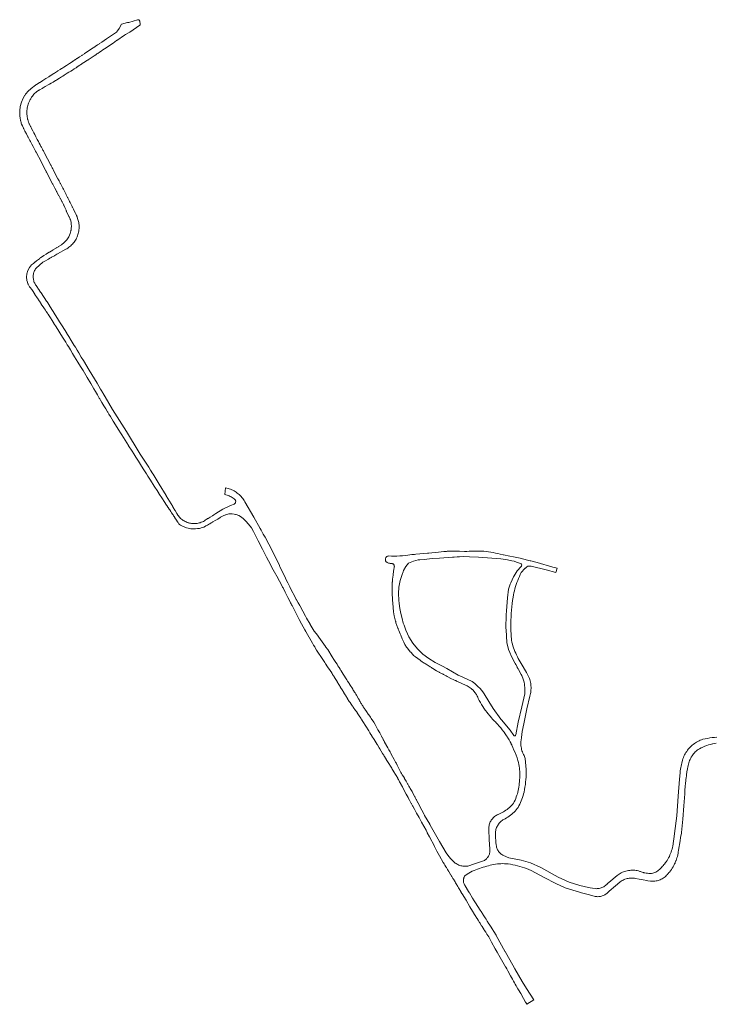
# Model space of a CAD drawing. Extents: x 148869 to 161638, y 453607 to 469810.
# Tile 594 of 656: x 153243 to 153479, y 466282 to 466617. Entities that reach past the tile are written whole.
import ezdxf

# ---------------------------------------------------------------- set-up
doc = ezdxf.new("R2010")
doc.units = 0
doc.layers.add('B-RO-VH-VERHARDING_FUNDERING_ZAND-GV', color=251, linetype='CONTINUOUS', lineweight=18)

msp = doc.modelspace()

# ---------------------------------------------------------------- linework, layer by layer
at = {"layer": 'B-RO-VH-VERHARDING_FUNDERING_ZAND-GV', "flags": 128}
msp.add_lwpolyline([(153479.71, 466372.73), (153478.91, 466372.66), (153478.11, 466372.57), (153477.31, 466372.46), (153476.52, 466372.33), (153475.72, 466372.18), (153474.93, 466372.02), (153474.49, 466371.86), (153474.06, 466371.68), (153473.64, 466371.49), (153473.22, 466371.28), (153472.81, 466371.05), (153472.42, 466370.8), (153472.03, 466370.54), (153471.65, 466370.26), (153471.29, 466369.96), (153470.94, 466369.65), (153470.61, 466369.32), (153470.29, 466368.98), (153469.98, 466368.63), (153469.69, 466368.26), (153469.42, 466367.88), (153469.16, 466367.49), (153468.92, 466367.09), (153468.7, 466366.68), (153468.49, 466366.26), (153468.31, 466365.83), (153468.14, 466365.39), (153467.99, 466364.95), (153467.79, 466363.94), (153467.69, 466363.44), (153467.36, 466361.8), (153467.24, 466361.24), (153467.18, 466360.91), (153467.16, 466360.73), (153467.06, 466359.46), (153466.98, 466358.43), (153466.51, 466352.61), (153466.06, 466346.01), (153465.31, 466339.99), (153465.29, 466339.88), (153464.66, 466335.68), (153464.55, 466335.16), (153464.43, 466334.65), (153464.29, 466334.14), (153464.12, 466333.64), (153463.94, 466333.15), (153463.74, 466332.66), (153463.52, 466332.18), (153463.28, 466331.71), (153463.02, 466331.25), (153462.75, 466330.8), (153462.45, 466330.37), (153462.14, 466329.94), (153462.13, 466329.92), (153461.82, 466329.53), (153461.59, 466329.26), (153461.48, 466329.13), (153461.2, 466328.84), (153461.12, 466328.74), (153460.9, 466328.45), (153460.66, 466328.18), (153460.41, 466327.92), (153460.14, 466327.67), (153459.87, 466327.44), (153459.57, 466327.23), (153459.27, 466327.04), (153458.95, 466326.86), (153458.63, 466326.7), (153458.3, 466326.57), (153457.96, 466326.45), (153457.51, 466326.41), (153457.05, 466326.4), (153456.59, 466326.41), (153456.14, 466326.44), (153455.68, 466326.49), (153455.6, 466326.5), (153455.23, 466326.56), (153454.88, 466326.64), (153454.78, 466326.66), (153454.33, 466326.77), (153453.9, 466326.91), (153453.67, 466326.99), (153453.47, 466327.06), (153453.04, 466327.24), (153452.62, 466327.33), (153452.19, 466327.39), (153451.76, 466327.44), (153451.33, 466327.47), (153450.9, 466327.47), (153450.47, 466327.46), (153450.04, 466327.42), (153449.61, 466327.36), (153449.18, 466327.28), (153448.76, 466327.18), (153448.35, 466327.07), (153447.94, 466326.92), (153447.54, 466326.77), (153447.14, 466326.59), (153445.79, 466325.64), (153442.99, 466323.29), (153442.52, 466322.91), (153442.29, 466322.67), (153442.04, 466322.45), (153441.78, 466322.24), (153441.5, 466322.05), (153441.21, 466321.88), (153440.92, 466321.72), (153440.61, 466321.59), (153440.3, 466321.47), (153439.98, 466321.38), (153439.65, 466321.3), (153439.33, 466321.24), (153438.99, 466321.21), (153438.66, 466321.2), (153438.33, 466321.21), (153437.34, 466321.34), (153436.6, 466321.44), (153436.03, 466321.57), (153433.04, 466322.25), (153429.5, 466323.38), (153425.75, 466325.09), (153419.77, 466328.44), (153416.27, 466330), (153413.09, 466330.92), (153408.89, 466331.74), (153407.14, 466332.51), (153406.86, 466332.65), (153406.59, 466332.81), (153406.34, 466332.99), (153406.09, 466333.2), (153405.86, 466333.41), (153405.65, 466333.65), (153405.46, 466333.89), (153405.28, 466334.15), (153405.12, 466334.43), (153404.99, 466334.71), (153404.87, 466335), (153404.78, 466335.3), (153404.73, 466335.65), (153404.66, 466336.08), (153404.57, 466336.86), (153404.49, 466337.65), (153404.43, 466338.43), (153404.39, 466339.21), (153404.38, 466340), (153404.38, 466340.09), (153404.39, 466340.34), (153404.43, 466340.68), (153404.49, 466341.01), (153404.57, 466341.34), (153404.67, 466341.67), (153404.79, 466341.99), (153404.92, 466342.3), (153405.08, 466342.6), (153405.26, 466342.89), (153405.45, 466343.17), (153405.66, 466343.44), (153405.88, 466343.7), (153406.12, 466343.94), (153406.38, 466344.16), (153406.65, 466344.37), (153406.93, 466344.57), (153407.22, 466344.74), (153407.7, 466344.98), (153408.17, 466345.25), (153408.63, 466345.53), (153409.07, 466345.83), (153409.5, 466346.15), (153409.92, 466346.49), (153410.32, 466346.84), (153410.7, 466347.22), (153411.07, 466347.6), (153411.42, 466348.01), (153411.76, 466348.43), (153412.07, 466348.86), (153412.38, 466349.4), (153412.66, 466349.96), (153412.93, 466350.52), (153413.18, 466351.09), (153413.41, 466351.67), (153413.61, 466352.26), (153413.8, 466352.85), (153413.97, 466353.45), (153414.11, 466354.06), (153414.28, 466354.9), (153414.43, 466355.75), (153414.56, 466356.6), (153414.66, 466357.46), (153414.75, 466358.32), (153414.81, 466359.18), (153414.85, 466360.04), (153414.87, 466360.9), (153414.86, 466361.76), (153414.46, 466365.44), (153414.38, 466365.8), (153414.26, 466366.16), (153414.11, 466366.5), (153413.9, 466366.89), (153413.72, 466367.29), (153413.55, 466367.7), (153413.41, 466368.12), (153413.29, 466368.54), (153413.19, 466368.97), (153413.12, 466369.4), (153413.06, 466369.84), (153413.03, 466370.28), (153413.02, 466370.72), (153413.03, 466371.16), (153413.11, 466371.77), (153413.11, 466371.83), (153413.2, 466372.55), (153413.21, 466372.59), (153413.21, 466372.65), (153413.46, 466374.64), (153414.01, 466377.24), (153414.97, 466381.84), (153415.09, 466382.37), (153415.1, 466382.42), (153416.08, 466386.67), (153416.09, 466386.71), (153416.29, 466387.55), (153416.37, 466387.98), (153416.41, 466388.25), (153416.42, 466388.32), (153416.42, 466388.36), (153416.43, 466388.41), (153416.43, 466388.45), (153416.47, 466388.85), (153416.49, 466389.29), (153416.49, 466389.72), (153416.47, 466390.16), (153416.43, 466390.6), (153416.37, 466391.03), (153416.29, 466391.46), (153416.18, 466391.89), (153416.06, 466392.31), (153415.92, 466392.72), (153414.9, 466394.75), (153413.18, 466397.77), (153412.5, 466398.96), (153412.16, 466399.53), (153411.84, 466400.11), (153411.55, 466400.71), (153411.27, 466401.31), (153411, 466401.91), (153410.76, 466402.53), (153410.54, 466403.16), (153410.34, 466403.79), (153410.16, 466404.42), (153410, 466405.07), (153409.86, 466405.71), (153409.65, 466409.22), (153409.63, 466410.34), (153409.62, 466411.46), (153409.64, 466412.58), (153409.68, 466413.7), (153409.74, 466414.81), (153409.82, 466415.93), (153409.93, 466417.04), (153410.06, 466418.16), (153410.2, 466419.27), (153410.38, 466420.37), (153410.51, 466421.09), (153410.65, 466421.81), (153410.82, 466422.53), (153411.01, 466423.24), (153411.21, 466423.95), (153411.43, 466424.65), (153411.68, 466425.34), (153411.94, 466426.03), (153412.22, 466426.71), (153412.51, 466427.38), (153412.83, 466428.05), (153413.16, 466428.7), (153413.35, 466428.92), (153413.39, 466428.96), (153414.16, 466429.84), (153414.54, 466430.21), (153414.58, 466430.25), (153414.71, 466430.38), (153415.03, 466430.62), (153415.36, 466430.84), (153415.71, 466430.93), (153416.02, 466430.94), (153416.51, 466430.91), (153421.61, 466429.68), (153424.89, 466428.78), (153425.35, 466430.18), (153423.89, 466430.57), (153418.57, 466432.13), (153416.46, 466432.67), (153416.17, 466432.74), (153415.69, 466432.86), (153415.29, 466432.97), (153412.75, 466433.61), (153410.54, 466434.06), (153409.27, 466434.31), (153407.07, 466434.76), (153406.98, 466434.78), (153405.99, 466434.98), (153405.21, 466435.18), (153404.43, 466435.37), (153403.64, 466435.53), (153402.85, 466435.67), (153402.05, 466435.79), (153401.25, 466435.88), (153400.45, 466435.96), (153399.96, 466435.98), (153399.82, 466435.99), (153399.64, 466436), (153398.83, 466436.03), (153397.17, 466435.97), (153395.5, 466435.94), (153394.66, 466435.93), (153394.51, 466435.93), (153393.84, 466435.93), (153392.17, 466435.95), (153391.82, 466435.96), (153391.81, 466435.96), (153391.28, 466435.99), (153390.39, 466436.01), (153389.49, 466436), (153388.6, 466435.98), (153387.94, 466435.94), (153387.7, 466435.93), (153386.81, 466435.86), (153385.92, 466435.77), (153385.03, 466435.66), (153384.15, 466435.52), (153382.78, 466435.44), (153381.7, 466435.37), (153381.67, 466435.36), (153381.62, 466435.36), (153381.41, 466435.35), (153381.26, 466435.33), (153380.05, 466435.24), (153378.68, 466435.11), (153377.32, 466434.97), (153376.8, 466434.91), (153375.95, 466434.81), (153374.59, 466434.64), (153373.67, 466434.53), (153372.74, 466434.43), (153371.82, 466434.37), (153370.89, 466434.33), (153369.95, 466434.31), (153369.02, 466434.32), (153368.09, 466434.36), (153367.93, 466434.35), (153367.77, 466434.31), (153367.62, 466434.25), (153367.48, 466434.17), (153367.35, 466434.07), (153367.24, 466433.96), (153367.14, 466433.83), (153367.06, 466433.69), (153366.99, 466433.54), (153366.95, 466433.39), (153366.94, 466433.22), (153366.94, 466433.06), (153366.96, 466432.9), (153367.01, 466432.75), (153367.08, 466432.6), (153367.16, 466432.46), (153367.27, 466432.34), (153367.39, 466432.23), (153367.52, 466432.14), (153367.78, 466432.02), (153368.04, 466431.93), (153368.31, 466431.86), (153368.59, 466431.81), (153368.87, 466431.78), (153369.15, 466431.77), (153369.29, 466431.75), (153369.42, 466431.71), (153369.55, 466431.65), (153369.67, 466431.57), (153369.77, 466431.47), (153369.86, 466431.36), (153369.92, 466431.24), (153369.97, 466431.1), (153369.99, 466430.96), (153370, 466430.82), (153369.98, 466430.68), (153369.94, 466430.55), (153369.79, 466429.6), (153369.74, 466429.25), (153369.73, 466429.19), (153369.56, 466427.94), (153369.55, 466427.82), (153369.4, 466426.46), (153369.35, 466425.9), (153369.34, 466425.82), (153369.32, 466425.57), (153369.31, 466425.49), (153369.28, 466425.09), (153369.26, 466424.12), (153369.26, 466423.52), (153369.26, 466423.45), (153369.26, 466423.37), (153369.26, 466423.16), (153369.27, 466422.19), (153369.29, 466421.32), (153369.3, 466421.23), (153369.3, 466421.02), (153369.34, 466420.27), (153369.39, 466419.3), (153369.46, 466418.34), (153369.73, 466415.34), (153369.96, 466413.99), (153370.42, 466412.17), (153370.45, 466412.02), (153370.49, 466411.85), (153370.56, 466411.61), (153371.2, 466409.85), (153371.25, 466409.71), (153371.32, 466409.5), (153371.41, 466409.26), (153371.51, 466408.97), (153371.98, 466407.87), (153372.05, 466407.69), (153372.16, 466407.45), (153372.71, 466406.15), (153372.96, 466405.54), (153373.07, 466405.28), (153373.2, 466404.99), (153373.62, 466404.28), (153374.15, 466403.38), (153374.35, 466403.06), (153374.81, 466402.5), (153375.43, 466401.74), (153375.56, 466401.59), (153376.28, 466400.85), (153376.57, 466400.55), (153377.17, 466400.1), (153377.97, 466399.49), (153378.76, 466398.89), (153379.1, 466398.63), (153379.37, 466398.43), (153379.97, 466398.05), (153380.3, 466397.85), (153380.57, 466397.67), (153380.82, 466397.52), (153381.8, 466396.9), (153382.03, 466396.76), (153382.19, 466396.66), (153382.36, 466396.55), (153382.58, 466396.41), (153382.77, 466396.29), (153382.91, 466396.21), (153383.04, 466396.12), (153384.34, 466395.3), (153385.23, 466394.84), (153385.41, 466394.74), (153385.61, 466394.64), (153386.24, 466394.3), (153386.27, 466394.28), (153386.4, 466394.22), (153386.57, 466394.13), (153386.77, 466394.03), (153386.97, 466393.92), (153387.22, 466393.79), (153387.4, 466393.69), (153387.68, 466393.54), (153387.99, 466393.38), (153389.46, 466392.61), (153390.04, 466392.34), (153390.24, 466392.24), (153390.43, 466392.16), (153390.65, 466392.05), (153390.87, 466391.95), (153391.13, 466391.83), (153391.9, 466391.47), (153392.32, 466391.27), (153392.7, 466391.09), (153394.38, 466390.31), (153394.75, 466390.14), (153395.12, 466389.94), (153395.47, 466389.73), (153395.81, 466389.49), (153396.14, 466389.24), (153396.35, 466389.06), (153396.46, 466388.98), (153396.54, 466388.9), (153396.76, 466388.69), (153397.04, 466388.39), (153397.23, 466388.16), (153397.31, 466388.08), (153397.56, 466387.75), (153397.75, 466387.47), (153397.79, 466387.41), (153397.91, 466387.2), (153398, 466387.05), (153398.04, 466386.97), (153398.2, 466386.69), (153398.2, 466386.68), (153398.37, 466386.31), (153398.52, 466385.93), (153398.88, 466385.23), (153399.26, 466384.55), (153399.65, 466383.87), (153400.06, 466383.21), (153400.49, 466382.55), (153400.93, 466381.91), (153401.09, 466381.7), (153401.4, 466381.28), (153401.47, 466381.2), (153401.88, 466380.66), (153401.99, 466380.53), (153402.38, 466380.06), (153402.48, 466379.94), (153402.65, 466379.75), (153402.89, 466379.47), (153402.93, 466379.42), (153403.03, 466379.31), (153403.42, 466378.89), (153403.96, 466378.33), (153404.47, 466377.79), (153404.51, 466377.76), (153404.53, 466377.73), (153405.09, 466377.12), (153405.63, 466376.5), (153406.17, 466375.87), (153406.68, 466375.22), (153407.19, 466374.56), (153407.25, 466374.48), (153407.28, 466374.44), (153407.31, 466374.4), (153407.68, 466373.9), (153408.15, 466373.22), (153408.51, 466372.69), (153408.53, 466372.66), (153408.54, 466372.65), (153408.54, 466372.64), (153408.55, 466372.62), (153408.61, 466372.53), (153409.06, 466371.84), (153409.39, 466371.18), (153409.49, 466370.98), (153409.53, 466370.89), (153409.56, 466370.81), (153409.58, 466370.78), (153409.58, 466370.77), (153409.59, 466370.76), (153409.64, 466370.64), (153409.68, 466370.57), (153409.71, 466370.5), (153409.74, 466370.44), (153409.78, 466370.35), (153409.81, 466370.29), (153409.9, 466370.11), (153409.96, 466369.96), (153410.3, 466369.23), (153410.68, 466368.35), (153411.05, 466367.47), (153411.4, 466366.57), (153411.73, 466365.67), (153412.05, 466364.77), (153412.21, 466364.13), (153412.34, 466363.49), (153412.45, 466362.84), (153412.54, 466362.19), (153412.57, 466361.92), (153412.61, 466361.53), (153412.63, 466361.23), (153412.65, 466360.88), (153412.68, 466360.22), (153412.68, 466359.56), (153412.65, 466358.9), (153412.61, 466358.24), (153412.54, 466357.59), (153412.45, 466356.93), (153412.4, 466356.35), (153412.33, 466355.78), (153412.23, 466355.2), (153412.12, 466354.63), (153411.99, 466354.06), (153411.94, 466353.9), (153411.83, 466353.5), (153411.66, 466352.95), (153411.47, 466352.4), (153411.27, 466351.85), (153411.04, 466351.31), (153410.79, 466350.79), (153410.53, 466350.27), (153410.2, 466349.88), (153410.19, 466349.87), (153409.86, 466349.51), (153409.5, 466349.15), (153409.13, 466348.8), (153408.74, 466348.47), (153408.35, 466348.15), (153407.93, 466347.85), (153407.51, 466347.57), (153407.08, 466347.3), (153406.65, 466347.07), (153406.63, 466347.06), (153406.18, 466346.83), (153405.71, 466346.62), (153405.29, 466346.44), (153405.24, 466346.42), (153404.94, 466346.28), (153404.65, 466346.11), (153404.36, 466345.92), (153404.1, 466345.72), (153403.84, 466345.5), (153403.6, 466345.26), (153403.37, 466345.01), (153403.16, 466344.75), (153402.97, 466344.47), (153402.8, 466344.18), (153402.64, 466343.88), (153402.51, 466343.57), (153402.39, 466343.26), (153402.29, 466342.93), (153402.22, 466342.61), (153402.17, 466342.27), (153402.13, 466341.94), (153402.12, 466341.6), (153402.13, 466341.27), (153402.22, 466337.92), (153402.44, 466334.65), (153402.47, 466334.37), (153402.48, 466334.09), (153402.47, 466333.81), (153402.45, 466333.53), (153402.39, 466333.25), (153402.32, 466332.98), (153402.23, 466332.71), (153402.12, 466332.45), (153401.99, 466332.2), (153401.84, 466331.96), (153401.72, 466331.8), (153401.68, 466331.73), (153401.49, 466331.52), (153401.3, 466331.32), (153401.08, 466331.13), (153400.86, 466330.97), (153400.62, 466330.81), (153396.28, 466329.28), (153395.96, 466329.16), (153395.63, 466329.05), (153395.3, 466328.97), (153394.97, 466328.9), (153394.63, 466328.86), (153394.29, 466328.83), (153393.95, 466328.83), (153393.6, 466328.84), (153393.26, 466328.88), (153392.92, 466328.94), (153392.59, 466329.02), (153392.26, 466329.12), (153391.94, 466329.24), (153391.63, 466329.38), (153391.32, 466329.53), (153391.02, 466329.71), (153390.74, 466329.9), (153390.47, 466330.11), (153389.07, 466331.45), (153388.22, 466332.59), (153387.64, 466333.36), (153385.38, 466337.23), (153384.46, 466338.82), (153382.17, 466342.85), (153382.14, 466342.9), (153382.1, 466342.97), (153382.06, 466343.05), (153382.02, 466343.11), (153380.31, 466346.13), (153380.16, 466346.39), (153379.98, 466346.71), (153378.7, 466349.13), (153378.07, 466350.35), (153378.01, 466350.45), (153377.53, 466351.37), (153377.47, 466351.49), (153377.11, 466352.16), (153377.06, 466352.26), (153377.03, 466352.33), (153376.96, 466352.45), (153376.08, 466354.12), (153376.04, 466354.21), (153375.4, 466355.31), (153375.3, 466355.48), (153375.23, 466355.6), (153375.2, 466355.66), (153375.17, 466355.7), (153375.17, 466355.7), (153375.14, 466355.76), (153375.09, 466355.84), (153375.05, 466355.9), (153374.95, 466356.07), (153374.56, 466356.76), (153374.48, 466356.9), (153374.08, 466357.58), (153374.01, 466357.71), (153373.58, 466358.44), (153373.51, 466358.56), (153373.41, 466358.73), (153373.07, 466359.32), (153372.7, 466359.94), (153372.43, 466360.41), (153372.24, 466360.73), (153371.65, 466361.88), (153371.32, 466362.53), (153370.98, 466363.19), (153370.92, 466363.32), (153370.89, 466363.36), (153370.81, 466363.51), (153370.68, 466363.77), (153370.65, 466363.83), (153370.62, 466363.9), (153370.58, 466363.96), (153370.5, 466364.12), (153370.44, 466364.24), (153369.98, 466365.14), (153368.95, 466367), (153368.81, 466367.26), (153368.69, 466367.48), (153368.56, 466367.71), (153368.36, 466368.07), (153368.17, 466368.42), (153367.92, 466368.86), (153367.82, 466369.06), (153366.7, 466371.08), (153366.62, 466371.22), (153366.59, 466371.29), (153366.58, 466371.31), (153366.56, 466371.34), (153366.42, 466371.59), (153366.41, 466371.61), (153366.39, 466371.64), (153366.36, 466371.71), (153366.26, 466371.88), (153366.17, 466372.05), (153366.16, 466372.06), (153366.11, 466372.15), (153366.06, 466372.25), (153365.93, 466372.48), (153365.81, 466372.7), (153365.77, 466372.77), (153365.6, 466373.08), (153365.01, 466374.18), (153364.82, 466374.54), (153364.54, 466375.06), (153364.44, 466375.26), (153363.49, 466377.03), (153363.07, 466377.83), (153362.16, 466379.12), (153361.87, 466379.52), (153361.66, 466379.82), (153361.51, 466380.03), (153361.32, 466380.3), (153361.12, 466380.59), (153360.51, 466381.46), (153359.92, 466382.3), (153359.81, 466382.45), (153359.66, 466382.66), (153359.5, 466382.88), (153359.38, 466383.09), (153359.23, 466383.35), (153359.07, 466383.62), (153358.83, 466384.05), (153358.65, 466384.35), (153358.37, 466384.83), (153358.29, 466384.98), (153358.2, 466385.13), (153358.08, 466385.33), (153357.99, 466385.49), (153357.84, 466385.74), (153357.1, 466387.03), (153356.93, 466387.31), (153356.65, 466387.79), (153356.64, 466387.8), (153356.48, 466388.06), (153356.16, 466388.57), (153356.04, 466388.76), (153355.84, 466389.09), (153355.8, 466389.14), (153355.73, 466389.26), (153355.53, 466389.58), (153355.21, 466390.08), (153355, 466390.41), (153354.66, 466390.95), (153354.47, 466391.25), (153354.11, 466391.82), (153353.99, 466392.01), (153353.86, 466392.21), (153352.62, 466394.18), (153352.61, 466394.2), (153352.29, 466394.7), (153351.95, 466395.24), (153351.83, 466395.42), (153351.71, 466395.62), (153351.55, 466395.86), (153351.2, 466396.41), (153351.11, 466396.55), (153350.83, 466397), (153350.5, 466397.53), (153350.43, 466397.64), (153350.18, 466398.02), (153350.1, 466398.15), (153349.68, 466398.81), (153349.46, 466399.15), (153348.91, 466400.02), (153347.34, 466402.51), (153346.62, 466403.5), (153346.58, 466403.55), (153346.56, 466403.58), (153346.54, 466403.61), (153344.84, 466405.96), (153343.48, 466407.84), (153343.4, 466407.95), (153342.77, 466408.81), (153341.42, 466411.09), (153341.36, 466411.19), (153340.18, 466413.17), (153339.73, 466413.93), (153337.92, 466417.27), (153337.82, 466417.46), (153337.29, 466418.45), (153336.75, 466419.44), (153336.66, 466419.6), (153336.14, 466420.57), (153334.92, 466422.82), (153334.42, 466423.87), (153333.87, 466425.01), (153333.79, 466425.18), (153333.04, 466426.73), (153332.99, 466426.84), (153331.09, 466430.78), (153330.95, 466431.06), (153330.89, 466431.18), (153328.36, 466436.31), (153328.3, 466436.42), (153327.33, 466438.38), (153326.03, 466440.72), (153325.42, 466441.81), (153324.67, 466443.14), (153324.33, 466443.76), (153322.21, 466447.55), (153319.17, 466452.83), (153318.94, 466453.21), (153318.7, 466453.58), (153318.44, 466453.93), (153318.17, 466454.27), (153317.88, 466454.6), (153317.57, 466454.91), (153317.25, 466455.22), (153316.92, 466455.5), (153316.57, 466455.77), (153316.21, 466456.03), (153315.85, 466456.26), (153315.47, 466456.48), (153315.08, 466456.69), (153314.68, 466456.87), (153314.27, 466457.03), (153313.86, 466457.18), (153313.44, 466457.31), (153313.02, 466457.42), (153312.59, 466457.51), (153312.35, 466455.24), (153312.73, 466455.16), (153313.11, 466455.07), (153313.48, 466454.95), (153313.85, 466454.8), (153314.2, 466454.64), (153314.55, 466454.46), (153314.88, 466454.26), (153315.2, 466454.04), (153315.51, 466453.8), (153315.81, 466453.55), (153315.89, 466453.42), (153315.96, 466453.29), (153316.01, 466453.15), (153316.04, 466453), (153316.05, 466452.85), (153316.03, 466452.71), (153315.99, 466452.56), (153315.94, 466452.42), (153315.86, 466452.29), (153315.77, 466452.17), (153315.66, 466452.07), (153315.54, 466451.99), (153314.33, 466451.5), (153311.64, 466450.23), (153309.34, 466448.81), (153308.66, 466448.39), (153308.11, 466448.04), (153307.4, 466447.61), (153306.68, 466447.16), (153306.5, 466447.05), (153306.32, 466446.94), (153306.28, 466446.91), (153306.02, 466446.71), (153305.71, 466446.49), (153305.39, 466446.29), (153305.06, 466446.11), (153304.71, 466445.95), (153304.36, 466445.81), (153304.01, 466445.68), (153303.65, 466445.58), (153303.28, 466445.5), (153302.9, 466445.43), (153302.53, 466445.39), (153302.15, 466445.37), (153301.78, 466445.37), (153301.4, 466445.39), (153301.02, 466445.43), (153300.65, 466445.49), (153300.28, 466445.57), (153300.06, 466445.63), (153299.92, 466445.67), (153299.56, 466445.79), (153299.21, 466445.93), (153298.87, 466446.09), (153298.54, 466446.27), (153298.21, 466446.46), (153297.95, 466446.64), (153297.9, 466446.68), (153297.6, 466446.91), (153297.31, 466447.15), (153297.04, 466447.41), (153296.78, 466447.69), (153296.54, 466447.98), (153296.32, 466448.28), (153295.99, 466448.83), (153295.42, 466449.79), (153295.33, 466449.95), (153294.8, 466450.84), (153294.75, 466450.93), (153294.7, 466451.01), (153294.62, 466451.16), (153292.43, 466454.87), (153292.41, 466454.9), (153290.07, 466458.74), (153287.99, 466462.14), (153287.92, 466462.25), (153287.11, 466463.5), (153286.45, 466464.52), (153283.58, 466468.96), (153283.21, 466469.55), (153278.86, 466476.68), (153274.13, 466484.16), (153271.62, 466488.48), (153270.96, 466489.61), (153270.83, 466489.84), (153270.3, 466490.74), (153270.08, 466491.13), (153268.89, 466493.11), (153266.26, 466497.56), (153264.26, 466500.85), (153264.25, 466500.87), (153263.55, 466502.02), (153262.7, 466503.43), (153262.14, 466504.37), (153261.52, 466505.4), (153261.17, 466505.98), (153260.13, 466507.64), (153259.27, 466509.02), (153258.64, 466510.03), (153258.62, 466510.06), (153258.6, 466510.1), (153257, 466512.66), (153256.13, 466514.03), (153255.47, 466515.09), (153254.68, 466516.35), (153253.93, 466517.53), (153252.74, 466519.42), (153252.67, 466519.53), (153251.9, 466520.75), (153251.82, 466520.88), (153251.7, 466521.08), (153249.86, 466523.83), (153249.7, 466524.07), (153249.23, 466524.76), (153249.21, 466524.8), (153249.17, 466524.86), (153249.02, 466525.09), (153248.39, 466526.02), (153248.2, 466526.31), (153248.01, 466526.57), (153247.84, 466526.84), (153247.69, 466527.12), (153247.56, 466527.41), (153247.45, 466527.71), (153247.35, 466528.01), (153247.28, 466528.32), (153247.23, 466528.63), (153247.19, 466528.95), (153247.18, 466529.26), (153247.19, 466529.58), (153247.22, 466529.9), (153247.27, 466530.21), (153247.34, 466530.52), (153247.43, 466530.83), (153247.54, 466531.12), (153247.67, 466531.41), (153247.81, 466531.7), (153247.98, 466531.97), (153248.16, 466532.23), (153250.48, 466534.28), (153251.14, 466534.66), (153251.35, 466534.78), (153252.15, 466535.23), (153252.34, 466535.34), (153252.84, 466535.62), (153253.29, 466535.88), (153253.46, 466535.97), (153254.37, 466536.49), (153254.59, 466536.61), (153255.21, 466536.96), (153255.45, 466537.1), (153258.24, 466538.68), (153258.6, 466538.88), (153258.95, 466539.1), (153259.29, 466539.34), (153259.62, 466539.59), (153259.94, 466539.86), (153260.24, 466540.15), (153260.53, 466540.44), (153260.8, 466540.76), (153261.06, 466541.08), (153261.31, 466541.42), (153261.53, 466541.77), (153261.74, 466542.13), (153261.93, 466542.5), (153262.1, 466542.87), (153262.26, 466543.26), (153262.39, 466543.65), (153262.51, 466544.05), (153262.6, 466544.46), (153262.68, 466544.86), (153262.74, 466545.28), (153262.77, 466545.69), (153262.79, 466546.11), (153262.79, 466546.52), (153262.76, 466546.94), (153262.72, 466547.35), (153262.65, 466547.76), (153262.57, 466548.17), (153262.28, 466549.09), (153262.09, 466549.68), (153262.04, 466549.85), (153261.98, 466550.04), (153261.97, 466550.09), (153261.94, 466550.19), (153261.67, 466550.72), (153261.54, 466550.97), (153260.94, 466552.16), (153260.86, 466552.32), (153260.54, 466552.97), (153260.51, 466553.03), (153260.48, 466553.09), (153260.4, 466553.25), (153259.75, 466554.54), (153259.71, 466554.62), (153259.57, 466554.89), (153259.41, 466555.22), (153259.06, 466555.91), (153258.95, 466556.13), (153258.87, 466556.29), (153258.51, 466557), (153258.41, 466557.21), (153258.35, 466557.33), (153258, 466558.02), (153257.9, 466558.22), (153257.47, 466559.08), (153257.27, 466559.48), (153257.18, 466559.64), (153256.83, 466560.34), (153256.8, 466560.41), (153256.48, 466561.01), (153256.4, 466561.17), (153256.06, 466561.81), (153255.99, 466561.93), (153255.79, 466562.32), (153255.7, 466562.49), (153255.6, 466562.68), (153254.14, 466565.47), (153254.05, 466565.64), (153253.85, 466566.02), (153253.79, 466566.13), (153253.73, 466566.26), (153253.65, 466566.39), (153253.31, 466567.04), (153253.27, 466567.13), (153253.19, 466567.27), (153250.92, 466571.58), (153250.79, 466571.85), (153250.63, 466572.14), (153250.49, 466572.41), (153250.39, 466572.59), (153250.3, 466572.76), (153249.99, 466573.36), (153249.82, 466573.69), (153249.54, 466574.23), (153249.23, 466574.81), (153248.93, 466575.39), (153248.58, 466576.06), (153248.12, 466576.93), (153247.69, 466577.76), (153247.43, 466578.26), (153247.39, 466578.33), (153247.03, 466579.02), (153246.66, 466579.72), (153246.59, 466579.86), (153246.33, 466580.35), (153246.26, 466580.49), (153246.16, 466580.68), (153245.89, 466581.19), (153245.82, 466581.36), (153245.72, 466581.59), (153245.57, 466582), (153245.55, 466582.05), (153245.47, 466582.29), (153245.43, 466582.41), (153245.32, 466582.84), (153245.29, 466582.98), (153245.26, 466583.07), (153245.24, 466583.18), (153245.22, 466583.26), (153245.14, 466583.69), (153245.09, 466584.13), (153245.05, 466584.56), (153245.04, 466585), (153245.04, 466585.44), (153245.07, 466585.87), (153245.11, 466586.31), (153245.18, 466586.74), (153245.27, 466587.17), (153245.37, 466587.59), (153245.5, 466588.01), (153245.64, 466588.42), (153245.8, 466588.83), (153245.99, 466589.23), (153246.19, 466589.62), (153246.25, 466589.72), (153246.29, 466589.79), (153246.34, 466589.88), (153246.41, 466589.99), (153246.64, 466590.36), (153246.89, 466590.72), (153247.16, 466591.07), (153247.45, 466591.4), (153247.75, 466591.72), (153248.06, 466592.02), (153248.39, 466592.31), (153248.99, 466592.66), (153249.14, 466592.75), (153249.24, 466592.81), (153249.34, 466592.86), (153249.49, 466592.95), (153250.21, 466593.37), (153250.39, 466593.47), (153250.57, 466593.58), (153251.27, 466593.99), (153251.46, 466594.1), (153252.31, 466594.6), (153252.67, 466594.81), (153253.31, 466595.18), (153253.5, 466595.29), (153253.73, 466595.42), (153253.92, 466595.53), (153254.82, 466596.06), (153255.11, 466596.22), (153255.52, 466596.49), (153256.14, 466596.88), (153256.84, 466597.32), (153257.21, 466597.55), (153257.76, 466597.9), (153258.75, 466598.53), (153259.35, 466598.9), (153259.94, 466599.28), (153260.51, 466599.64), (153261.13, 466600.03), (153261.39, 466600.19), (153261.76, 466600.44), (153261.89, 466600.52), (153262, 466600.59), (153262.16, 466600.7), (153262.25, 466600.76), (153262.4, 466600.85), (153262.83, 466601.14), (153263, 466601.25), (153263.41, 466601.52), (153263.62, 466601.66), (153263.77, 466601.76), (153264.22, 466602.05), (153264.44, 466602.19), (153264.95, 466602.53), (153265.09, 466602.62), (153265.65, 466602.99), (153265.75, 466603.05), (153265.83, 466603.11), (153267.89, 466604.46), (153267.99, 466604.53), (153268.01, 466604.54), (153268.12, 466604.61), (153268.29, 466604.73), (153268.48, 466604.85), (153268.69, 466604.99), (153268.86, 466605.1), (153269.15, 466605.3), (153269.78, 466605.72), (153270.27, 466606.04), (153270.31, 466606.07), (153270.91, 466606.47), (153271.45, 466606.83), (153274.37, 466608.77), (153275.56, 466609.64), (153275.64, 466609.7), (153278.18, 466611.54), (153278.59, 466611.75), (153280.09, 466612.56), (153283.41, 466614.85), (153283.56, 466615.02), (153283.6, 466615.27), (153283.4, 466616.24), (153283.22, 466616.57), (153283.08, 466616.74), (153282.89, 466616.77), (153282.63, 466616.74), (153279.71, 466615.85), (153279.26, 466615.86), (153277.26, 466615.19), (153276.43, 466613.79), (153275.86, 466612.98), (153275.46, 466612.56), (153274.87, 466612.07), (153272.15, 466610.23), (153271.27, 466609.64), (153270.55, 466609.15), (153269.76, 466608.62), (153269.73, 466608.6), (153269.09, 466608.17), (153268.26, 466607.6), (153268.22, 466607.58), (153268.17, 466607.54), (153268.11, 466607.51), (153268.07, 466607.48), (153268.02, 466607.45), (153267.92, 466607.38), (153267.85, 466607.34), (153267.82, 466607.32), (153267.73, 466607.26), (153267.71, 466607.25), (153267.66, 466607.22), (153267.61, 466607.18), (153264.68, 466605.26), (153264.64, 466605.23), (153264.58, 466605.2), (153263.78, 466604.67), (153263.7, 466604.62), (153262.97, 466604.14), (153262.86, 466604.07), (153262.22, 466603.65), (153262.14, 466603.6), (153262.03, 466603.53), (153261.44, 466603.14), (153261.36, 466603.08), (153260.74, 466602.68), (153260.67, 466602.63), (153260.41, 466602.46), (153259.54, 466601.89), (153259.21, 466601.68), (153258.45, 466601.18), (153257.65, 466600.66), (153256.94, 466600.19), (153256.85, 466600.14), (153256.33, 466599.81), (153255.59, 466599.34), (153255.4, 466599.22), (153254.48, 466598.63), (153254.17, 466598.43), (153253.26, 466597.86), (153252.81, 466597.58), (153252.71, 466597.52), (153252.6, 466597.44), (153252.5, 466597.38), (153251.69, 466596.87), (153251.5, 466596.75), (153250.42, 466596.06), (153250.31, 466595.99), (153249.42, 466595.43), (153249.41, 466595.42), (153249.4, 466595.42), (153249.33, 466595.37), (153249.23, 466595.31), (153248.32, 466594.74), (153248.24, 466594.68), (153248.23, 466594.68), (153248.19, 466594.65), (153248.13, 466594.62), (153248.05, 466594.57), (153248.02, 466594.54), (153246.5, 466593.33), (153246.31, 466593.18), (153245.55, 466592.57), (153244.59, 466591.39), (153244.45, 466591.16), (153244.42, 466591.11), (153244.39, 466591.07), (153243.8, 466590.09), (153243.2, 466588.69), (153242.79, 466587.23), (153242.59, 466585.72), (153242.6, 466584.2), (153242.74, 466583.2), (153242.75, 466583.17), (153242.82, 466582.69), (153242.88, 466582.48), (153242.89, 466582.45), (153242.9, 466582.41), (153242.91, 466582.38), (153242.91, 466582.36), (153242.92, 466582.32), (153243.12, 466581.65), (153243.14, 466581.58), (153243.24, 466581.23), (153243.5, 466580.64), (153243.86, 466579.84), (153243.93, 466579.71), (153243.96, 466579.64), (153243.99, 466579.59), (153244.34, 466578.92), (153244.37, 466578.87), (153244.88, 466577.91), (153245.38, 466576.96), (153245.39, 466576.94), (153245.48, 466576.77), (153246.08, 466575.63), (153246.23, 466575.35), (153246.71, 466574.43), (153247.13, 466573.64), (153247.23, 466573.46), (153247.86, 466572.26), (153247.97, 466572.06), (153248, 466572), (153248.03, 466571.94), (153248.08, 466571.85), (153248.13, 466571.75), (153248.18, 466571.66), (153249.85, 466568.5), (153251.41, 466565.49), (153251.42, 466565.49), (153251.42, 466565.48), (153251.44, 466565.45), (153251.45, 466565.42), (153251.57, 466565.19), (153251.6, 466565.14), (153251.62, 466565.1), (153251.64, 466565.06), (153251.71, 466564.92), (153251.74, 466564.86), (153253.8, 466560.91), (153253.84, 466560.84), (153253.87, 466560.78), (153253.94, 466560.64), (153253.97, 466560.6), (153254.43, 466559.71), (153254.46, 466559.65), (153254.57, 466559.44), (153255.12, 466558.39), (153255.14, 466558.35), (153255.15, 466558.33), (153255.23, 466558.19), (153255.84, 466557.02), (153255.87, 466556.95), (153256.36, 466556.01), (153256.38, 466555.97), (153256.42, 466555.9), (153256.92, 466554.94), (153256.92, 466554.93), (153256.94, 466554.9), (153256.98, 466554.82), (153257.36, 466554.1), (153257.46, 466553.89), (153257.51, 466553.78), (153257.51, 466553.77), (153257.52, 466553.75), (153257.55, 466553.69), (153257.56, 466553.67), (153257.92, 466552.91), (153258.13, 466552.45), (153258.37, 466551.94), (153258.39, 466551.89), (153258.42, 466551.84), (153258.44, 466551.8), (153258.53, 466551.59), (153258.56, 466551.53), (153259.35, 466549.84), (153259.39, 466549.76), (153259.76, 466548.96), (153259.79, 466548.86), (153259.81, 466548.78), (153259.81, 466548.76), (153259.82, 466548.72), (153259.84, 466548.66), (153260.04, 466547.87), (153260.07, 466547.75), (153260.11, 466547.22), (153260.12, 466547.17), (153260.17, 466546.51), (153260.16, 466546.41), (153260.12, 466545.9), (153260.12, 466545.85), (153260.11, 466545.82), (153260.07, 466545.27), (153260.04, 466545.17), (153260.03, 466545.11), (153259.99, 466544.96), (153259.77, 466544.07), (153259.27, 466542.93), (153258.59, 466541.88), (153257.76, 466540.96), (153256.78, 466540.19), (153255.84, 466539.62), (153255.74, 466539.56), (153255.03, 466539.13), (153254.94, 466539.07), (153253.9, 466538.44), (153253.82, 466538.39), (153252.72, 466537.72), (153252.64, 466537.67), (153251.71, 466537.11), (153251.62, 466537.05), (153250.81, 466536.56), (153250.69, 466536.49), (153250.16, 466536.16), (153249.63, 466535.75), (153249.48, 466535.63), (153249.27, 466535.47), (153248.3, 466534.71), (153248.21, 466534.63), (153248.1, 466534.55), (153248.09, 466534.54), (153248.06, 466534.52), (153247.95, 466534.43), (153247.87, 466534.37), (153247.68, 466534.22), (153247.24, 466533.87), (153246.6, 466533.37), (153245.89, 466532.46), (153245.36, 466531.42), (153245.05, 466530.31), (153244.95, 466529.16), (153245.05, 466528.22), (153245.07, 466528.01), (153245.21, 466527.54), (153245.39, 466526.96), (153245.41, 466526.9), (153245.43, 466526.85), (153245.95, 466525.87), (153246.04, 466525.76), (153246.11, 466525.68), (153246.68, 466524.97), (153246.92, 466524.62), (153247.72, 466523.41), (153247.79, 466523.3), (153248.55, 466522.14), (153248.6, 466522.07), (153249.24, 466521.1), (153249.29, 466521.03), (153249.89, 466520.13), (153249.94, 466520.05), (153250.51, 466519.19), (153250.55, 466519.13), (153251.01, 466518.44), (153251.31, 466517.98), (153251.32, 466517.96), (153251.33, 466517.95), (153251.33, 466517.94), (153251.62, 466517.51), (153252.02, 466516.91), (153252.21, 466516.61), (153252.24, 466516.58), (153252.62, 466515.99), (153253.29, 466514.99), (153253.43, 466514.77), (153254.19, 466513.54), (153254.25, 466513.44), (153254.95, 466512.32), (153257.16, 466508.76), (153257.56, 466508.12), (153257.56, 466508.11), (153258.23, 466507.04), (153258.76, 466506.18), (153259.13, 466505.58), (153259.83, 466504.43), (153259.84, 466504.42), (153260.58, 466503.22), (153261.23, 466502.15), (153261.83, 466501.17), (153262.35, 466500.33), (153262.35, 466500.32), (153262.73, 466499.7), (153263.47, 466498.5), (153263.48, 466498.49), (153264.13, 466497.42), (153265.52, 466495.06), (153266.73, 466493.02), (153267.83, 466491.16), (153268.33, 466490.3), (153269.02, 466489.13), (153269.64, 466488.09), (153269.81, 466487.79), (153270.05, 466487.38), (153270.51, 466486.61), (153271.2, 466485.43), (153271.83, 466484.37), (153272.43, 466483.4), (153272.54, 466483.23), (153272.92, 466482.64), (153272.92, 466482.63), (153273.46, 466481.76), (153274.43, 466480.21), (153276.33, 466477.16), (153276.88, 466476.29), (153277.32, 466475.59), (153277.91, 466474.64), (153279.57, 466471.99), (153279.64, 466471.87), (153280.79, 466470.05), (153281.39, 466469.1), (153282.11, 466467.96), (153282.12, 466467.93), (153282.13, 466467.92), (153282.99, 466466.56), (153283.7, 466465.44), (153284.57, 466464.05), (153284.6, 466464.01), (153285.68, 466462.3), (153286.21, 466461.45), (153287.04, 466460.14), (153288.33, 466458.1), (153288.73, 466457.48), (153289.07, 466456.97), (153289.07, 466456.96), (153289.87, 466455.74), (153289.88, 466455.73), (153289.89, 466455.71), (153289.93, 466455.65), (153291.18, 466453.74), (153291.71, 466452.93), (153292.56, 466451.63), (153292.59, 466451.58), (153292.64, 466451.51), (153293.01, 466450.94), (153293.03, 466450.91), (153293.08, 466450.83), (153293.32, 466450.47), (153293.36, 466450.41), (153293.48, 466450.22), (153293.63, 466450), (153293.94, 466449.52), (153294.1, 466449.28), (153294.27, 466449.02), (153294.31, 466448.96), (153294.57, 466448.55), (153294.73, 466448.31), (153294.86, 466448.11), (153294.92, 466448.02), (153295.08, 466447.78), (153295.44, 466447.23), (153295.48, 466447.16), (153295.5, 466447.14), (153295.56, 466447.04), (153295.62, 466446.95), (153295.68, 466446.86), (153295.92, 466446.49), (153296.25, 466445.99), (153296.32, 466445.89), (153296.4, 466445.76), (153296.43, 466445.72), (153296.74, 466445.24), (153296.98, 466445.1), (153297.33, 466444.88), (153298, 466444.47), (153299.37, 466443.92), (153299.93, 466443.81), (153300.82, 466443.62), (153301.12, 466443.61), (153302.29, 466443.56), (153302.37, 466443.57), (153303.03, 466443.66), (153303.68, 466443.75), (153303.76, 466443.76), (153304.65, 466444.04), (153305.17, 466444.2), (153305.77, 466444.51), (153305.9, 466444.58), (153306.16, 466444.71), (153306.48, 466444.88), (153306.8, 466445.06), (153306.85, 466445.09), (153307.14, 466445.27), (153307.2, 466445.31), (153307.63, 466445.56), (153307.68, 466445.59), (153308.2, 466445.9), (153308.27, 466445.94), (153308.32, 466445.97), (153309.04, 466446.4), (153309.08, 466446.42), (153309.93, 466446.93), (153310.78, 466447.43), (153310.92, 466447.52), (153311.52, 466447.87), (153311.73, 466447.97), (153312.57, 466448.36), (153312.66, 466448.38), (153313.7, 466448.64), (153314.85, 466448.69), (153315.5, 466448.6), (153316, 466448.52), (153316.26, 466448.43), (153317.08, 466448.14), (153318.07, 466447.54), (153318.7, 466446.99), (153319.66, 466446.14), (153320.97, 466444.55), (153321.01, 466444.5), (153321.37, 466443.88), (153322.09, 466442.67), (153322.2, 466442.46), (153322.79, 466441.3), (153323.67, 466439.56), (153325.13, 466436.73), (153325.14, 466436.7), (153326.56, 466433.93), (153327.22, 466432.68), (153328.02, 466431.2), (153328.04, 466431.17), (153328.83, 466429.68), (153330.45, 466426.67), (153330.46, 466426.64), (153331.35, 466425), (153331.37, 466424.95), (153332.02, 466423.73), (153332.14, 466423.51), (153332.87, 466422.07), (153333.12, 466421.57), (153333.48, 466420.87), (153333.81, 466420.22), (153334.2, 466419.44), (153334.59, 466418.68), (153334.73, 466418.4), (153334.89, 466418.09), (153335.06, 466417.75), (153335.2, 466417.47), (153337.13, 466413.67), (153337.62, 466412.71), (153338.37, 466411.24), (153339.54, 466409.22), (153339.88, 466408.63), (153340.01, 466408.42), (153340.02, 466408.39), (153342.18, 466404.67), (153342.54, 466404.06), (153342.91, 466403.42), (153342.92, 466403.41), (153342.93, 466403.39), (153343.56, 466402.3), (153345.66, 466399.16), (153346.36, 466398.11), (153346.63, 466397.7), (153346.73, 466397.55), (153346.75, 466397.53), (153347.07, 466397.04), (153347.09, 466397.02), (153347.54, 466396.34), (153347.92, 466395.78), (153347.93, 466395.75), (153348.41, 466395.03), (153348.44, 466394.99), (153348.47, 466394.95), (153348.49, 466394.92), (153348.85, 466394.38), (153348.96, 466394.2), (153349.02, 466394.1), (153349.63, 466393.11), (153349.67, 466393.04), (153350.52, 466391.66), (153350.54, 466391.62), (153350.56, 466391.58), (153351.11, 466390.68), (153351.15, 466390.62), (153351.7, 466389.73), (153351.73, 466389.67), (153352.28, 466388.78), (153352.81, 466387.92), (153352.82, 466387.9), (153352.83, 466387.89), (153352.84, 466387.87), (153352.86, 466387.84), (153353.32, 466387.08), (153353.37, 466386.99), (153353.42, 466386.92), (153353.45, 466386.87), (153353.48, 466386.83), (153354.08, 466385.84), (153354.09, 466385.82), (153354.1, 466385.81), (153354.67, 466384.88), (153354.94, 466384.49), (153355.31, 466383.97), (153355.32, 466383.96), (153355.32, 466383.95), (153355.33, 466383.95), (153355.34, 466383.93), (153355.79, 466383.29), (153355.83, 466383.23), (153356.03, 466382.95), (153356.05, 466382.91), (153356.09, 466382.85), (153356.12, 466382.81), (153356.16, 466382.76), (153356.66, 466382.05), (153356.69, 466382), (153356.72, 466381.96), (153357.03, 466381.53), (153357.05, 466381.49), (153357.08, 466381.45), (153357.34, 466381.08), (153357.38, 466381.03), (153357.4, 466381), (153358.08, 466380.02), (153358.6, 466379.19), (153358.77, 466378.91), (153358.83, 466378.82), (153358.89, 466378.73), (153358.93, 466378.66), (153358.98, 466378.57), (153359.06, 466378.45), (153359.3, 466378.07), (153361.3, 466374.83), (153361.58, 466374.4), (153361.71, 466374.17), (153362.04, 466373.64), (153362.08, 466373.58), (153362.18, 466373.42), (153362.25, 466373.31), (153362.61, 466372.72), (153362.9, 466372.27), (153363.09, 466371.96), (153363.84, 466370.75), (153363.9, 466370.66), (153363.95, 466370.57), (153364.02, 466370.46), (153364.07, 466370.38), (153364.13, 466370.29), (153364.18, 466370.21), (153364.23, 466370.12), (153364.86, 466369.1), (153365.08, 466368.75), (153366, 466367.23), (153366.34, 466366.67), (153366.39, 466366.6), (153366.48, 466366.44), (153366.55, 466366.32), (153366.63, 466366.2), (153366.68, 466366.11), (153366.73, 466366.03), (153366.78, 466365.94), (153367.2, 466365.26), (153367.27, 466365.14), (153367.7, 466364.42), (153369.09, 466362.14), (153369.16, 466362.02), (153369.28, 466361.83), (153370.01, 466360.62), (153370.19, 466360.32), (153370.57, 466359.7), (153371.15, 466358.73), (153371.22, 466358.6), (153371.36, 466358.35), (153371.77, 466357.58), (153372.17, 466356.84), (153372.18, 466356.81), (153372.19, 466356.8), (153372.2, 466356.78), (153372.21, 466356.76), (153372.25, 466356.69), (153372.73, 466355.79), (153372.76, 466355.73), (153373.21, 466354.89), (153373.25, 466354.82), (153373.91, 466353.59), (153373.95, 466353.51), (153373.98, 466353.45), (153374.02, 466353.37), (153374.65, 466352.21), (153374.66, 466352.19), (153374.66, 466352.18), (153374.67, 466352.16), (153374.7, 466352.11), (153375.14, 466351.29), (153375.73, 466350.21), (153375.76, 466350.16), (153375.78, 466350.12), (153375.8, 466350.08), (153376.21, 466349.34), (153376.24, 466349.29), (153376.8, 466348.27), (153376.82, 466348.23), (153377.56, 466346.89), (153378.39, 466345.38), (153379.22, 466343.87), (153379.27, 466343.77), (153380.77, 466341.05), (153381.15, 466340.32), (153381.16, 466340.3), (153381.17, 466340.27), (153381.19, 466340.24), (153381.2, 466340.23), (153381.91, 466338.86), (153383.61, 466335.62), (153383.62, 466335.6), (153383.88, 466335.1), (153384.45, 466334.01), (153385.3, 466332.39), (153386.63, 466330.15), (153386.75, 466329.95), (153386.91, 466329.68), (153387.21, 466329.17), (153387.52, 466328.67), (153387.53, 466328.65), (153387.71, 466328.35), (153388.08, 466327.74), (153388.18, 466327.58), (153388.2, 466327.54), (153388.23, 466327.5), (153388.5, 466327.05), (153388.62, 466326.85), (153388.64, 466326.81), (153388.66, 466326.78), (153389.23, 466325.84), (153389.28, 466325.75), (153389.3, 466325.72), (153389.3, 466325.71), (153389.33, 466325.67), (153389.49, 466325.4), (153389.51, 466325.36), (153389.91, 466324.71), (153390.1, 466324.39), (153390.11, 466324.38), (153390.63, 466323.52), (153390.8, 466323.24), (153391.24, 466322.5), (153391.35, 466322.32), (153391.55, 466321.98), (153391.82, 466321.53), (153392.02, 466321.19), (153392.05, 466321.15), (153392.61, 466320.21), (153392.66, 466320.12), (153393, 466319.54), (153393.03, 466319.49), (153394.37, 466317.25), (153395.68, 466315.05), (153396.05, 466314.42), (153396.77, 466313.22), (153396.89, 466313.01), (153397.29, 466312.37), (153397.66, 466311.79), (153397.73, 466311.68), (153397.81, 466311.55), (153397.85, 466311.49), (153398.34, 466310.71), (153398.43, 466310.57), (153398.46, 466310.52), (153398.98, 466309.71), (153399.05, 466309.59), (153399.13, 466309.47), (153399.19, 466309.37), (153399.69, 466308.57), (153399.71, 466308.55), (153399.81, 466308.39), (153399.83, 466308.36), (153400.56, 466307.2), (153400.68, 466307.01), (153401.08, 466306.37), (153401.48, 466305.76), (153402.09, 466304.78), (153402.33, 466304.34), (153403.08, 466302.97), (153404.26, 466300.78), (153404.94, 466299.61), (153405.4, 466298.82), (153405.52, 466298.6), (153407.83, 466294.63), (153407.92, 466294.47), (153408.23, 466293.9), (153408.61, 466293.24), (153409.53, 466291.59), (153410.16, 466290.46), (153410.57, 466289.73), (153410.86, 466289.2), (153411.11, 466288.75), (153411.47, 466288.12), (153411.56, 466287.95), (153412.02, 466287.14), (153412.23, 466286.77), (153412.97, 466285.49), (153413.92, 466283.87), (153413.95, 466283.8), (153414.64, 466282.61), (153414.68, 466282.54), (153415.07, 466281.87), (153417.39, 466283.39), (153414.91, 466287.22), (153413.51, 466289.61), (153410.96, 466293.98), (153410.32, 466295.14), (153407.8, 466299.64), (153407.76, 466299.71), (153407.73, 466299.76), (153404.63, 466305.3), (153404.6, 466305.35), (153403.79, 466306.66), (153403.25, 466307.52), (153402.89, 466308.09), (153402.22, 466309.17), (153402.19, 466309.22), (153401.58, 466310.2), (153401.31, 466310.63), (153401.18, 466310.83), (153400.87, 466311.31), (153400.66, 466311.64), (153400.26, 466312.25), (153400.08, 466312.52), (153399.52, 466313.38), (153399.18, 466313.9), (153399.16, 466313.93), (153398.41, 466315.08), (153397.59, 466316.33), (153397.11, 466317.08), (153396.55, 466318.02), (153395.53, 466319.73), (153395.51, 466319.76), (153395.47, 466319.84), (153395.46, 466319.85), (153395.38, 466319.98), (153395.29, 466320.13), (153395.24, 466320.22), (153394.09, 466322.16), (153393.98, 466322.35), (153393.84, 466322.56), (153393.73, 466322.79), (153393.64, 466323.03), (153393.56, 466323.27), (153393.51, 466323.51), (153393.48, 466323.76), (153393.48, 466323.77), (153393.48, 466324.02), (153393.49, 466324.27), (153393.53, 466324.52), (153393.58, 466324.71), (153393.6, 466324.77), (153393.68, 466325.01), (153393.75, 466325.16), (153393.78, 466325.23), (153393.9, 466325.46), (153394.05, 466325.66), (153395.33, 466326.52), (153395.91, 466326.82), (153396.5, 466327.11), (153397.09, 466327.38), (153397.7, 466327.64), (153398.31, 466327.87), (153398.92, 466328.09), (153399.55, 466328.3), (153400.17, 466328.48), (153400.81, 466328.65), (153401.4, 466328.85), (153401.99, 466329.02), (153402.59, 466329.18), (153403.19, 466329.31), (153403.8, 466329.43), (153404.41, 466329.52), (153405.03, 466329.6), (153405.64, 466329.66), (153406.26, 466329.69), (153406.88, 466329.71), (153407.5, 466329.7), (153408.12, 466329.68), (153408.73, 466329.63), (153409.53, 466329.5), (153410.33, 466329.35), (153411.12, 466329.18), (153411.9, 466328.99), (153412.68, 466328.77), (153413.45, 466328.54), (153414.22, 466328.28), (153414.98, 466328.01), (153415.73, 466327.71), (153416.48, 466327.39), (153420.96, 466325.05), (153424.89, 466322.91), (153428.11, 466321.44), (153432.97, 466319.97), (153433.21, 466319.91), (153435.42, 466319.32), (153435.86, 466319.2), (153437.2, 466318.85), (153438.27, 466318.56), (153438.58, 466318.51), (153438.89, 466318.49), (153439.2, 466318.48), (153439.51, 466318.49), (153439.82, 466318.53), (153440.13, 466318.58), (153440.43, 466318.66), (153440.73, 466318.75), (153441.02, 466318.86), (153441.31, 466318.99), (153441.58, 466319.14), (153441.85, 466319.31), (153442.1, 466319.49), (153443.05, 466320.38), (153445.2, 466322.18), (153446.72, 466323.45), (153446.85, 466323.55), (153447.15, 466323.76), (153447.46, 466323.95), (153447.78, 466324.12), (153448.11, 466324.27), (153448.44, 466324.41), (153448.79, 466324.52), (153449.13, 466324.62), (153449.49, 466324.7), (153449.85, 466324.75), (153450.14, 466324.78), (153450.2, 466324.79), (153450.57, 466324.81), (153450.93, 466324.8), (153451.29, 466324.78), (153451.43, 466324.77), (153451.65, 466324.74), (153452, 466324.68), (153453.29, 466324.47), (153454.57, 466324.25), (153455.84, 466324.01), (153456.26, 466323.92), (153457.11, 466323.74), (153457.49, 466323.71), (153457.87, 466323.71), (153458.25, 466323.72), (153458.59, 466323.76), (153458.62, 466323.76), (153459, 466323.82), (153459.37, 466323.9), (153459.73, 466324), (153460.09, 466324.12), (153460.44, 466324.26), (153460.79, 466324.42), (153461.12, 466324.6), (153461.44, 466324.8), (153461.75, 466325.02), (153462.05, 466325.26), (153462.33, 466325.51), (153462.6, 466325.78), (153462.85, 466326.06), (153463.03, 466326.25), (153463.03, 466326.26), (153463.22, 466326.46), (153463.29, 466326.54), (153463.57, 466326.87), (153463.91, 466327.3), (153464.23, 466327.74), (153464.39, 466327.98), (153464.53, 466328.19), (153464.82, 466328.66), (153465.08, 466329.13), (153465.33, 466329.62), (153465.45, 466329.88), (153465.55, 466330.11), (153465.76, 466330.62), (153465.8, 466330.75), (153465.87, 466330.93), (153465.94, 466331.13), (153465.98, 466331.26), (153466.11, 466331.65), (153466.25, 466332.17), (153466.38, 466332.7), (153466.48, 466333.23), (153466.56, 466333.77), (153466.63, 466334.17), (153466.65, 466334.28), (153467.21, 466337.52), (153467.37, 466338.61), (153467.6, 466340.1), (153467.63, 466340.3), (153468.08, 466344.82), (153468.42, 466349.35), (153468.74, 466353.51), (153468.81, 466354.72), (153468.9, 466355.92), (153469.01, 466357.13), (153469.09, 466357.88), (153469.14, 466358.33), (153469.22, 466358.94), (153469.3, 466359.53), (153469.4, 466360.24), (153469.45, 466360.58), (153469.48, 466360.72), (153469.51, 466360.95), (153469.68, 466361.92), (153469.82, 466362.67), (153469.88, 466363.02), (153469.9, 466363.1), (153469.99, 466363.53), (153470.11, 466363.96), (153470.24, 466364.38), (153470.4, 466364.79), (153470.58, 466365.19), (153470.78, 466365.58), (153471, 466365.97), (153471.23, 466366.34), (153471.49, 466366.7), (153471.76, 466367.04), (153472.05, 466367.37), (153472.36, 466367.69), (153472.68, 466367.99), (153473.02, 466368.27), (153473.37, 466368.53), (153473.74, 466368.78), (153474.35, 466369.08), (153474.46, 466369.13), (153474.96, 466369.36), (153475.59, 466369.62), (153476.22, 466369.86), (153476.86, 466370.07), (153477.51, 466370.27), (153478.17, 466370.44), (153478.29, 466370.47), (153478.83, 466370.59), (153479.49, 466370.72)], dxfattribs=at)
msp.add_lwpolyline([(153400.1, 466388.15), (153399.68, 466388.69), (153399.24, 466389.3), (153398.4, 466390.02), (153397.87, 466390.54), (153397.86, 466390.55), (153397.32, 466391), (153396.44, 466391.62), (153393.31, 466393.09), (153391.73, 466393.83), (153387.85, 466396.07), (153386.39, 466396.84), (153383.91, 466398.15), (153381.74, 466399.46), (153379.72, 466401), (153377.89, 466402.74), (153376.25, 466404.67), (153374.93, 466406.84), (153374.47, 466407.83), (153373.86, 466409.14), (153373.3, 466410.79), (153373.04, 466411.54), (153372.62, 466413.13), (153372.18, 466414.83), (153371.92, 466416.47), (153371.65, 466418.2), (153371.58, 466419.34), (153371.45, 466421.6), (153371.55, 466423.8), (153371.98, 466425.97), (153372.71, 466428.04), (153373.01, 466428.98), (153373.16, 466429.47), (153373.89, 466430.79), (153374.86, 466431.93), (153376.55, 466432.64), (153378.13, 466433.02), (153378.33, 466433.06), (153378.66, 466433.09), (153380.15, 466433.2), (153382.84, 466433.51), (153382.85, 466433.51), (153385.4, 466433.66), (153389.82, 466433.93), (153390.3, 466433.96), (153391.33, 466434.02), (153392.13, 466434.07), (153393.56, 466434.15), (153395.58, 466434.09), (153398.65, 466433.99), (153406.16, 466433.43), (153408.47, 466433.1), (153409.96, 466432.74), (153410.73, 466432.55), (153411.51, 466432.29), (153412.17, 466432.06), (153412.93, 466431.79), (153413.08, 466431.71), (153413.23, 466431.63), (153413.36, 466431.33), (153413.36, 466431.32), (153413.36, 466431.31), (153413.29, 466430.99), (153413.24, 466430.94), (153413.14, 466430.82), (153411.8, 466429.25), (153411.8, 466429.25), (153410.7, 466427.56), (153410.54, 466427.32), (153409.56, 466425.24), (153409.41, 466424.78), (153408.86, 466423.06), (153408.45, 466420.15), (153408.25, 466417.12), (153408.22, 466416.78), (153408.17, 466416.01), (153408.04, 466414.04), (153407.93, 466410.2), (153408.1, 466407.58), (153408.12, 466407.11), (153408.26, 466404.96), (153408.86, 466402.51), (153409.24, 466401.55), (153409.79, 466400.16), (153411.02, 466397.96), (153411.11, 466397.79), (153411.29, 466397.47), (153411.75, 466396.62), (153411.82, 466396.48), (153412.08, 466396), (153412.21, 466395.77), (153413.16, 466394.01), (153413.32, 466393.65), (153413.83, 466392.45), (153414.1, 466391.42), (153414.26, 466390.81), (153414.43, 466389.13), (153414.36, 466387.56), (153414.35, 466387.43), (153413.37, 466383.04), (153412.11, 466377.81), (153411.34, 466373.52), (153411.21, 466373.27), (153411.12, 466373.17), (153411, 466373.14), (153410.99, 466373.13), (153410.8, 466373.18), (153410.68, 466373.27), (153409.39, 466375.12), (153409.39, 466375.12), (153406.44, 466378.68), (153406.26, 466378.9), (153406.26, 466378.91), (153403.57, 466382.44), (153402.14, 466384.81), (153400.53, 466387.48)], close=True, dxfattribs=at)

doc.saveas('drawing.dxf')
